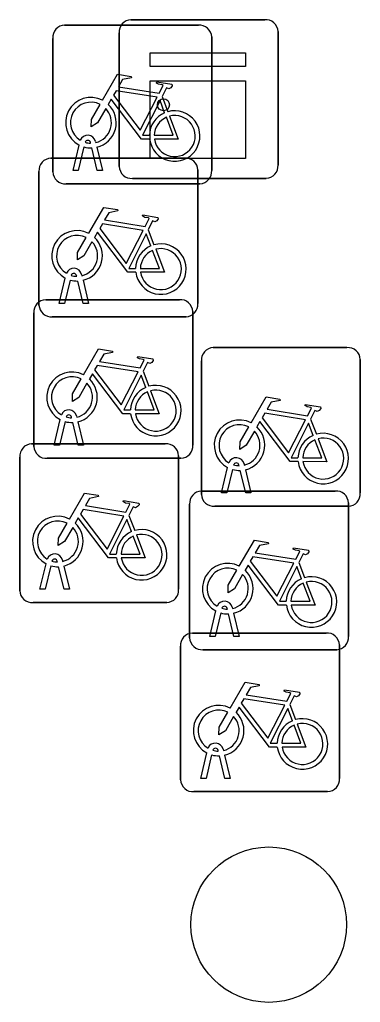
# Model space of a CAD drawing. Extents: x 161848 to 162726, y 385382 to 386521.
# Drawn here: x 162021.72 to 162023.86, y 385626.22 to 385632.41 of the extents above; entities that cross this region are included whole.
import ezdxf

# ---------------------------------------------------------------- set-up
doc = ezdxf.new("R2010")
doc.units = 0
for name, color, linetype in [('IMGEO_Boom', 7, 'Continuous'), ('IMGEO_Fietsenrek', 7, 'Continuous'), ('IMGEO_Kast', 7, 'Continuous')]:
    doc.layers.add(name, color=color, linetype=linetype)

msp = doc.modelspace()

# ---------------------------------------------------------------- linework, layer by layer
at = {"layer": 'IMGEO_Boom'}
msp.add_circle((162023.281, 385626.709), 0.4892, dxfattribs=at)
at = {"layer": 'IMGEO_Fietsenrek'}
for p, q in [((162021.9979, 385632.3735), (162022.8388, 385632.3735)), ((162022.8388, 385632.3735), (162021.9979, 385632.3735)), ((162021.9235, 385631.4489), (162021.9235, 385632.2898)), ((162021.9235, 385632.2898), (162021.9235, 385631.4489)), ((162022.9225, 385632.2991), (162022.9225, 385631.4582)), ((162022.9225, 385631.4582), (162022.9225, 385632.2991)), ((162022.6102, 385631.9232), (162022.6465, 385631.828)), ((162022.1609, 385631.6299), (162022.1599, 385631.6342)), ((162022.1916, 385631.6414), (162022.1934, 385631.6335)), ((162022.0505, 385631.4583), (162022.0888, 385631.6183)), ((162022.1192, 385631.6061), (162022.0839, 385631.4583)), ((162022.202, 385631.4583), (162022.1681, 385631.6)), ((162022.2004, 385631.6043), (162022.2354, 385631.4583)), ((162021.9109, 385631.5355), (162022.7518, 385631.5355)), ((162022.7518, 385631.5355), (162021.9109, 385631.5355)), ((162021.8365, 385630.6109), (162021.8365, 385631.4518)), ((162021.8365, 385631.4518), (162021.8365, 385630.6109)), ((162022.0839, 385631.4583), (162022.0505, 385631.4583)), ((162022.2354, 385631.4583), (162022.202, 385631.4583)), ((162022.8355, 385631.4611), (162022.8355, 385630.6202)), ((162022.8355, 385630.6202), (162022.8355, 385631.4611)), ((162022.8481, 385631.3745), (162022.0072, 385631.3745)), ((162022.0072, 385631.3745), (162022.8481, 385631.3745)), ((162022.5232, 385631.0852), (162022.5595, 385630.99)), ((162021.9635, 385630.6203), (162022.0018, 385630.7803)), ((162022.0322, 385630.7681), (162021.9969, 385630.6203)), ((162022.0739, 385630.7919), (162022.0729, 385630.7962)), ((162022.115, 385630.6203), (162022.0811, 385630.762)), ((162022.1046, 385630.8034), (162022.1064, 385630.7955)), ((162022.1134, 385630.7663), (162022.1484, 385630.6203)), ((162021.8789, 385630.6445), (162022.7198, 385630.6445)), ((162022.7198, 385630.6445), (162021.8789, 385630.6445)), ((162021.9969, 385630.6203), (162021.9635, 385630.6203)), ((162022.1484, 385630.6203), (162022.115, 385630.6203)), ((162021.8045, 385629.7199), (162021.8045, 385630.5608)), ((162021.8045, 385630.5608), (162021.8045, 385629.7199)), ((162022.7611, 385630.5365), (162021.9202, 385630.5365)), ((162021.9202, 385630.5365), (162022.7611, 385630.5365)), ((162022.8035, 385630.5701), (162022.8035, 385629.7292)), ((162022.8035, 385629.7292), (162022.8035, 385630.5701)), ((162022.9319, 385630.3425), (162023.7728, 385630.3425)), ((162023.7728, 385630.3425), (162022.9319, 385630.3425)), ((162023.8565, 385630.2681), (162023.8565, 385629.4272)), ((162023.8565, 385629.4272), (162023.8565, 385630.2681)), ((162022.8575, 385629.4179), (162022.8575, 385630.2588)), ((162022.8575, 385630.2588), (162022.8575, 385629.4179)), ((162022.4912, 385630.1942), (162022.5275, 385630.099)), ((162022.0419, 385629.9009), (162022.0409, 385629.9052)), ((162022.0726, 385629.9124), (162022.0744, 385629.9045)), ((162021.9315, 385629.7293), (162021.9698, 385629.8893)), ((162022.0002, 385629.8771), (162021.9649, 385629.7293)), ((162022.083, 385629.7293), (162022.0491, 385629.871)), ((162022.0814, 385629.8753), (162022.1164, 385629.7293)), ((162023.5442, 385629.8922), (162023.5805, 385629.797)), ((162021.7899, 385629.7365), (162022.6308, 385629.7365)), ((162022.6308, 385629.7365), (162021.7899, 385629.7365)), ((162021.9649, 385629.7293), (162021.9315, 385629.7293)), ((162022.1164, 385629.7293), (162022.083, 385629.7293)), ((162021.7155, 385628.8119), (162021.7155, 385629.6528)), ((162021.7155, 385629.6528), (162021.7155, 385628.8119)), ((162022.7145, 385629.6621), (162022.7145, 385628.8212)), ((162022.7145, 385628.8212), (162022.7145, 385629.6621)), ((162022.7291, 385629.6455), (162021.8882, 385629.6455)), ((162021.8882, 385629.6455), (162022.7291, 385629.6455)), ((162022.9845, 385629.4273), (162023.0228, 385629.5873)), ((162023.0949, 385629.5989), (162023.0939, 385629.6032)), ((162023.1256, 385629.6104), (162023.1274, 385629.6025)), ((162023.0532, 385629.5751), (162023.0179, 385629.4273)), ((162023.136, 385629.4273), (162023.1021, 385629.569)), ((162023.1344, 385629.5733), (162023.1694, 385629.4273)), ((162022.8579, 385629.4395), (162023.6988, 385629.4395)), ((162023.6988, 385629.4395), (162022.8579, 385629.4395)), ((162023.0179, 385629.4273), (162022.9845, 385629.4273)), ((162023.1694, 385629.4273), (162023.136, 385629.4273)), ((162022.7835, 385628.5149), (162022.7835, 385629.3558)), ((162022.7835, 385629.3558), (162022.7835, 385628.5149)), ((162023.7821, 385629.3435), (162022.9412, 385629.3435)), ((162022.9412, 385629.3435), (162023.7821, 385629.3435)), ((162023.7825, 385629.3651), (162023.7825, 385628.5242)), ((162023.7825, 385628.5242), (162023.7825, 385629.3651)), ((162022.4022, 385629.2862), (162022.4385, 385629.191)), ((162021.8425, 385628.8213), (162021.8808, 385628.9813)), ((162021.9112, 385628.9691), (162021.8759, 385628.8213)), ((162021.9529, 385628.9929), (162021.9519, 385628.9972)), ((162021.9836, 385629.0044), (162021.9854, 385628.9965)), ((162021.9924, 385628.9673), (162022.0274, 385628.8213)), ((162023.4702, 385628.9892), (162023.5065, 385628.894)), ((162021.994, 385628.8213), (162021.9601, 385628.963)), ((162021.8759, 385628.8213), (162021.8425, 385628.8213)), ((162022.0274, 385628.8213), (162021.994, 385628.8213)), ((162022.6401, 385628.7375), (162021.7992, 385628.7375)), ((162021.7992, 385628.7375), (162022.6401, 385628.7375)), ((162022.9105, 385628.5243), (162022.9488, 385628.6843)), ((162022.9792, 385628.6721), (162022.9439, 385628.5243)), ((162023.0209, 385628.6959), (162023.0199, 385628.7002)), ((162023.062, 385628.5243), (162023.0281, 385628.666)), ((162023.0516, 385628.7074), (162023.0534, 385628.6995)), ((162023.0604, 385628.6703), (162023.0954, 385628.5243)), ((162022.8009, 385628.5455), (162023.6418, 385628.5455)), ((162023.6418, 385628.5455), (162022.8009, 385628.5455)), ((162022.9439, 385628.5243), (162022.9105, 385628.5243)), ((162023.0954, 385628.5243), (162023.062, 385628.5243)), ((162022.7265, 385627.6209), (162022.7265, 385628.4618)), ((162022.7265, 385628.4618), (162022.7265, 385627.6209)), ((162023.7081, 385628.4405), (162022.8672, 385628.4405)), ((162022.8672, 385628.4405), (162023.7081, 385628.4405)), ((162023.7255, 385628.4711), (162023.7255, 385627.6302)), ((162023.7255, 385627.6302), (162023.7255, 385628.4711)), ((162023.4132, 385628.0952), (162023.4495, 385628)), ((162022.9639, 385627.8019), (162022.9629, 385627.8062)), ((162022.9946, 385627.8134), (162022.9964, 385627.8055)), ((162022.8535, 385627.6303), (162022.8918, 385627.7903)), ((162022.9222, 385627.7781), (162022.8869, 385627.6303)), ((162023.005, 385627.6303), (162022.9711, 385627.772)), ((162023.0034, 385627.7763), (162023.0384, 385627.6303)), ((162022.8869, 385627.6303), (162022.8535, 385627.6303)), ((162023.0384, 385627.6303), (162023.005, 385627.6303)), ((162023.6511, 385627.5465), (162022.8102, 385627.5465)), ((162022.8102, 385627.5465), (162023.6511, 385627.5465))]:
    msp.add_line(p, q, dxfattribs=at)
for points in [[(162022.2361, 385631.9002), (162022.3308, 385632.0637), (162022.417, 385632.0499), (162022.4187, 385632.0412), (162022.3626, 385632.0303), (162022.3364, 385631.985), (162022.5916, 385631.9442)], [(162022.5916, 385631.9442), (162022.6166, 385631.993), (162022.6115, 385631.997), (162022.5883, 385632.0007), (162022.5756, 385632.0082), (162022.5746, 385632.0113), (162022.5768, 385632.0159), (162022.6716, 385632.0008), (162022.6739, 385631.9905), (162022.6645, 385631.9781), (162022.6521, 385631.9717), (162022.6376, 385631.9779), (162022.6102, 385631.9232)], [(162022.5787, 385631.919), (162022.3219, 385631.96), (162022.3052, 385631.9312), (162022.4722, 385631.7109), (162022.5787, 385631.919)], [(162022.5318, 385631.6555), (162022.4821, 385631.6556), (162022.2914, 385631.9073), (162022.2724, 385631.8745)], [(162022.6267, 385631.821), (162022.5974, 385631.8978), (162022.488, 385631.6797), (162022.5307, 385631.6796)], [(162022.2568, 385631.8477), (162022.2052, 385631.7585), (162022.1653, 385631.7325), (162022.1665, 385631.78), (162022.221, 385631.8742)], [(162022.5607, 385631.6795), (162022.6806, 385631.6793), (162022.6374, 385631.7929)], [(162022.6572, 385631.7998), (162022.7122, 385631.6552), (162022.5621, 385631.6555)], [(162022.1491, 385631.0622), (162022.2438, 385631.2257), (162022.33, 385631.2119), (162022.3317, 385631.2032), (162022.2756, 385631.1923), (162022.2494, 385631.147), (162022.5046, 385631.1062)], [(162022.5046, 385631.1062), (162022.5296, 385631.155), (162022.5245, 385631.159), (162022.5013, 385631.1627), (162022.4886, 385631.1702), (162022.4876, 385631.1733), (162022.4898, 385631.1779), (162022.5846, 385631.1628), (162022.5869, 385631.1525), (162022.5775, 385631.1401), (162022.5651, 385631.1337), (162022.5506, 385631.1399), (162022.5232, 385631.0852)], [(162022.4917, 385631.081), (162022.2349, 385631.122), (162022.2182, 385631.0932), (162022.3852, 385630.8729), (162022.4917, 385631.081)], [(162022.1698, 385631.0097), (162022.1182, 385630.9205), (162022.0783, 385630.8945), (162022.0795, 385630.942), (162022.134, 385631.0362)], [(162022.4448, 385630.8175), (162022.3951, 385630.8176), (162022.2044, 385631.0693), (162022.1854, 385631.0365)], [(162022.5397, 385630.983), (162022.5104, 385631.0598), (162022.401, 385630.8417), (162022.4437, 385630.8416)], [(162022.4737, 385630.8415), (162022.5936, 385630.8413), (162022.5504, 385630.9549)], [(162022.5702, 385630.9618), (162022.6252, 385630.8172), (162022.4751, 385630.8175)], [(162022.1171, 385630.1712), (162022.2118, 385630.3347), (162022.298, 385630.3209), (162022.2997, 385630.3122), (162022.2436, 385630.3013), (162022.2174, 385630.256), (162022.4726, 385630.2152)], [(162022.4726, 385630.2152), (162022.4976, 385630.264), (162022.4925, 385630.268), (162022.4693, 385630.2717), (162022.4566, 385630.2792), (162022.4556, 385630.2823), (162022.4578, 385630.2869), (162022.5526, 385630.2718), (162022.5549, 385630.2615), (162022.5455, 385630.2491), (162022.5331, 385630.2427), (162022.5186, 385630.2489), (162022.4912, 385630.1942)], [(162022.4597, 385630.19), (162022.2029, 385630.231), (162022.1862, 385630.2022), (162022.3532, 385629.9819), (162022.4597, 385630.19)], [(162022.1378, 385630.1187), (162022.0862, 385630.0295), (162022.0463, 385630.0035), (162022.0475, 385630.051), (162022.102, 385630.1452)], [(162022.4128, 385629.9265), (162022.3631, 385629.9266), (162022.1724, 385630.1783), (162022.1534, 385630.1455)], [(162022.5077, 385630.092), (162022.4784, 385630.1688), (162022.369, 385629.9507), (162022.4117, 385629.9506)], [(162022.4417, 385629.9505), (162022.5616, 385629.9503), (162022.5184, 385630.0639)], [(162022.5382, 385630.0708), (162022.5932, 385629.9262), (162022.4431, 385629.9265)], [(162023.1701, 385629.8692), (162023.2648, 385630.0327), (162023.351, 385630.0189), (162023.3527, 385630.0102), (162023.2966, 385629.9993), (162023.2704, 385629.954), (162023.5256, 385629.9132)], [(162023.5256, 385629.9132), (162023.5506, 385629.962), (162023.5455, 385629.966), (162023.5223, 385629.9697), (162023.5096, 385629.9772), (162023.5086, 385629.9803), (162023.5108, 385629.9849), (162023.6056, 385629.9698), (162023.6079, 385629.9595), (162023.5985, 385629.9471), (162023.5861, 385629.9407), (162023.5716, 385629.9469), (162023.5442, 385629.8922)], [(162023.5127, 385629.888), (162023.2559, 385629.929), (162023.2392, 385629.9002), (162023.4062, 385629.6799), (162023.5127, 385629.888)], [(162023.1908, 385629.8167), (162023.1392, 385629.7275), (162023.0993, 385629.7015), (162023.1005, 385629.749), (162023.155, 385629.8432)], [(162023.4658, 385629.6245), (162023.4161, 385629.6246), (162023.2254, 385629.8763), (162023.2064, 385629.8435)], [(162023.5607, 385629.79), (162023.5314, 385629.8668), (162023.422, 385629.6487), (162023.4647, 385629.6486)], [(162023.4947, 385629.6485), (162023.6146, 385629.6483), (162023.5714, 385629.7619)], [(162023.5912, 385629.7688), (162023.6462, 385629.6242), (162023.4961, 385629.6245)], [(162022.0281, 385629.2632), (162022.1228, 385629.4267), (162022.209, 385629.4129), (162022.2107, 385629.4042), (162022.1546, 385629.3933), (162022.1284, 385629.348), (162022.3836, 385629.3072)], [(162022.3836, 385629.3072), (162022.4086, 385629.356), (162022.4035, 385629.36), (162022.3803, 385629.3637), (162022.3676, 385629.3712), (162022.3666, 385629.3743), (162022.3688, 385629.3789), (162022.4636, 385629.3638), (162022.4659, 385629.3535), (162022.4565, 385629.3411), (162022.4441, 385629.3347), (162022.4296, 385629.3409), (162022.4022, 385629.2862)], [(162022.3707, 385629.282), (162022.1139, 385629.323), (162022.0972, 385629.2942), (162022.2642, 385629.0739), (162022.3707, 385629.282)], [(162022.0488, 385629.2107), (162021.9972, 385629.1215), (162021.9573, 385629.0955), (162021.9585, 385629.143), (162022.013, 385629.2372)], [(162022.3238, 385629.0185), (162022.2741, 385629.0186), (162022.0834, 385629.2703), (162022.0644, 385629.2375)], [(162022.4187, 385629.184), (162022.3894, 385629.2608), (162022.28, 385629.0427), (162022.3227, 385629.0426)], [(162022.3527, 385629.0425), (162022.4726, 385629.0423), (162022.4294, 385629.1559)], [(162022.4492, 385629.1628), (162022.5042, 385629.0182), (162022.3541, 385629.0185)], [(162023.0961, 385628.9662), (162023.1908, 385629.1297), (162023.277, 385629.1159), (162023.2787, 385629.1072), (162023.2226, 385629.0963), (162023.1964, 385629.051), (162023.4516, 385629.0102)], [(162023.4516, 385629.0102), (162023.4766, 385629.059), (162023.4715, 385629.063), (162023.4483, 385629.0667), (162023.4356, 385629.0742), (162023.4346, 385629.0773), (162023.4368, 385629.0819), (162023.5316, 385629.0668), (162023.5339, 385629.0565), (162023.5245, 385629.0441), (162023.5121, 385629.0377), (162023.4976, 385629.0439), (162023.4702, 385628.9892)], [(162023.3918, 385628.7215), (162023.3421, 385628.7216), (162023.1514, 385628.9733), (162023.1324, 385628.9405)], [(162023.4387, 385628.985), (162023.1819, 385629.026), (162023.1652, 385628.9972), (162023.3322, 385628.7769), (162023.4387, 385628.985)], [(162023.1168, 385628.9137), (162023.0652, 385628.8245), (162023.0253, 385628.7985), (162023.0265, 385628.846), (162023.081, 385628.9402)], [(162023.4867, 385628.887), (162023.4574, 385628.9638), (162023.348, 385628.7457), (162023.3907, 385628.7456)], [(162023.4207, 385628.7455), (162023.5406, 385628.7453), (162023.4974, 385628.8589)], [(162023.5172, 385628.8658), (162023.5722, 385628.7212), (162023.4221, 385628.7215)], [(162023.0391, 385628.0722), (162023.1338, 385628.2357), (162023.22, 385628.2219), (162023.2217, 385628.2132), (162023.1656, 385628.2023), (162023.1394, 385628.157), (162023.3946, 385628.1162)], [(162023.3946, 385628.1162), (162023.4196, 385628.165), (162023.4145, 385628.169), (162023.3913, 385628.1727), (162023.3786, 385628.1802), (162023.3776, 385628.1833), (162023.3798, 385628.1879), (162023.4746, 385628.1728), (162023.4769, 385628.1625), (162023.4675, 385628.1501), (162023.4551, 385628.1437), (162023.4406, 385628.1499), (162023.4132, 385628.0952)], [(162023.3817, 385628.091), (162023.1249, 385628.132), (162023.1082, 385628.1032), (162023.2752, 385627.8829), (162023.3817, 385628.091)], [(162023.0598, 385628.0197), (162023.0082, 385627.9305), (162022.9683, 385627.9045), (162022.9695, 385627.952), (162023.024, 385628.0462)], [(162023.3348, 385627.8275), (162023.2851, 385627.8276), (162023.0944, 385628.0793), (162023.0754, 385628.0465)], [(162023.4297, 385627.993), (162023.4004, 385628.0698), (162023.291, 385627.8517), (162023.3337, 385627.8516)], [(162023.3637, 385627.8515), (162023.4836, 385627.8513), (162023.4404, 385627.9649)], [(162023.4602, 385627.9718), (162023.5152, 385627.8272), (162023.3651, 385627.8275)]]:
    msp.add_lwpolyline(points, dxfattribs=at)
for centre, radius, start, end in [((162022.0012, 385632.2956), 0.0779, 92.4484, 184.28452), ((162022.0012, 385632.2956), 0.0779, 92.4484, 184.28452), ((162022.8446, 385632.2958), 0.0779, 2.4484, 94.28452), ((162022.8446, 385632.2958), 0.0779, 2.4484, 94.28452), ((162022.1631, 385631.7589), 0.159, 62.67661, 242.13685), ((162022.1631, 385631.7589), 0.129, 63.31916, 238.90302), ((162022.1631, 385631.7589), 0.129, 283.60429, 43.43025), ((162022.1631, 385631.7589), 0.159, 283.5766, 46.60424), ((162022.6897, 385631.6749), 0.159, 113.3408, 178.32165), ((162022.6897, 385631.6749), 0.159, 187.0065, 105.77075), ((162022.6897, 385631.6749), 0.129, 113.92302, 177.95563), ((162022.6897, 385631.6749), 0.129, 188.67146, 104.58832), ((162022.1429, 385631.6303), 0.0499, 12.8025, 158.69338), ((162022.1429, 385631.6303), 0.0174, 12.8025, 163.45023), ((162022.1631, 385631.7589), 0.129, 253.41502, 269.02044), ((162022.1631, 385631.7589), 0.159, 253.99666, 271.78671), ((162021.9142, 385631.4576), 0.0779, 92.4484, 184.28452), ((162021.9142, 385631.4576), 0.0779, 92.4484, 184.28452), ((162022.7576, 385631.4578), 0.0779, 2.4484, 94.28452), ((162022.7576, 385631.4578), 0.0779, 2.4484, 94.28452), ((162022.0014, 385631.4522), 0.0779, 182.4484, 274.28452), ((162022.0014, 385631.4522), 0.0779, 182.4484, 274.28452), ((162022.8448, 385631.4524), 0.0779, 272.4484, 4.28452), ((162022.8448, 385631.4524), 0.0779, 272.4484, 4.28452), ((162022.0761, 385630.9209), 0.159, 62.67661, 242.13685), ((162022.0761, 385630.9209), 0.129, 63.31916, 238.90302), ((162022.0761, 385630.9209), 0.129, 283.60429, 43.43025), ((162022.0761, 385630.9209), 0.159, 283.5766, 46.60424), ((162022.6027, 385630.8369), 0.159, 113.3408, 178.32165), ((162022.6027, 385630.8369), 0.159, 187.0065, 105.77075), ((162022.6027, 385630.8369), 0.129, 113.92302, 177.95563), ((162022.6027, 385630.8369), 0.129, 188.67146, 104.58832), ((162022.0559, 385630.7923), 0.0499, 12.8025, 158.69338), ((162022.0761, 385630.9209), 0.159, 253.99666, 271.78671), ((162022.0559, 385630.7923), 0.0174, 12.8025, 163.45023), ((162022.0761, 385630.9209), 0.129, 253.41502, 269.02044), ((162021.8822, 385630.5666), 0.0779, 92.4484, 184.28452), ((162021.8822, 385630.5666), 0.0779, 92.4484, 184.28452), ((162022.7256, 385630.5668), 0.0779, 2.4484, 94.28452), ((162022.7256, 385630.5668), 0.0779, 2.4484, 94.28452), ((162021.9144, 385630.6142), 0.0779, 182.4484, 274.28452), ((162021.9144, 385630.6142), 0.0779, 182.4484, 274.28452), ((162022.7578, 385630.6144), 0.0779, 272.4484, 4.28452), ((162022.7578, 385630.6144), 0.0779, 272.4484, 4.28452), ((162022.9352, 385630.2646), 0.0779, 92.4484, 184.28452), ((162022.9352, 385630.2646), 0.0779, 92.4484, 184.28452), ((162023.7786, 385630.2648), 0.0779, 2.4484, 94.28452), ((162023.7786, 385630.2648), 0.0779, 2.4484, 94.28452), ((162022.0441, 385630.0299), 0.159, 62.67661, 242.13685), ((162022.0441, 385630.0299), 0.129, 63.31916, 238.90302), ((162022.0441, 385630.0299), 0.159, 283.5766, 46.60424), ((162022.0441, 385630.0299), 0.129, 283.60429, 43.43025), ((162022.5707, 385629.9459), 0.159, 113.3408, 178.32165), ((162022.5707, 385629.9459), 0.159, 187.0065, 105.77075), ((162022.5707, 385629.9459), 0.129, 113.92302, 177.95563), ((162022.5707, 385629.9459), 0.129, 188.67146, 104.58832), ((162022.0239, 385629.9013), 0.0499, 12.8025, 158.69338), ((162022.0239, 385629.9013), 0.0174, 12.8025, 163.45023), ((162022.0441, 385630.0299), 0.129, 253.41502, 269.02044), ((162022.0441, 385630.0299), 0.159, 253.99666, 271.78671), ((162023.0971, 385629.7279), 0.159, 62.67661, 242.13685), ((162023.0971, 385629.7279), 0.129, 63.31916, 238.90302), ((162023.0971, 385629.7279), 0.159, 283.5766, 46.60424), ((162023.0971, 385629.7279), 0.129, 283.60429, 43.43025), ((162023.6237, 385629.6439), 0.159, 113.3408, 178.32165), ((162023.6237, 385629.6439), 0.159, 187.0065, 105.77075), ((162023.6237, 385629.6439), 0.129, 188.67146, 104.58832), ((162021.7932, 385629.6586), 0.0779, 92.4484, 184.28452), ((162021.7932, 385629.6586), 0.0779, 92.4484, 184.28452), ((162021.8824, 385629.7232), 0.0779, 182.4484, 274.28452), ((162021.8824, 385629.7232), 0.0779, 182.4484, 274.28452), ((162022.6366, 385629.6588), 0.0779, 2.4484, 94.28452), ((162022.6366, 385629.6588), 0.0779, 2.4484, 94.28452), ((162022.7258, 385629.7234), 0.0779, 272.4484, 4.28452), ((162022.7258, 385629.7234), 0.0779, 272.4484, 4.28452), ((162023.6237, 385629.6439), 0.129, 113.92302, 177.95563), ((162023.0769, 385629.5993), 0.0499, 12.8025, 158.69338), ((162023.0769, 385629.5993), 0.0174, 12.8025, 163.45023), ((162023.0971, 385629.7279), 0.129, 253.41502, 269.02044), ((162023.0971, 385629.7279), 0.159, 253.99666, 271.78671), ((162022.8612, 385629.3616), 0.0779, 92.4484, 184.28452), ((162022.8612, 385629.3616), 0.0779, 92.4484, 184.28452), ((162022.9354, 385629.4212), 0.0779, 182.4484, 274.28452), ((162022.9354, 385629.4212), 0.0779, 182.4484, 274.28452), ((162023.7046, 385629.3618), 0.0779, 2.4484, 94.28452), ((162023.7046, 385629.3618), 0.0779, 2.4484, 94.28452), ((162023.7788, 385629.4214), 0.0779, 272.4484, 4.28452), ((162023.7788, 385629.4214), 0.0779, 272.4484, 4.28452), ((162021.9551, 385629.1219), 0.159, 62.67661, 242.13685), ((162021.9551, 385629.1219), 0.129, 63.31916, 238.90302), ((162021.9551, 385629.1219), 0.159, 283.5766, 46.60424), ((162021.9551, 385629.1219), 0.129, 283.60429, 43.43025), ((162022.4817, 385629.0379), 0.159, 113.3408, 178.32165), ((162022.4817, 385629.0379), 0.159, 187.0065, 105.77075), ((162022.4817, 385629.0379), 0.129, 113.92302, 177.95563), ((162022.4817, 385629.0379), 0.129, 188.67146, 104.58832), ((162021.9349, 385628.9933), 0.0499, 12.8025, 158.69338), ((162021.9551, 385629.1219), 0.159, 253.99666, 271.78671), ((162021.9349, 385628.9933), 0.0174, 12.8025, 163.45023), ((162021.9551, 385629.1219), 0.129, 253.41502, 269.02044), ((162023.0231, 385628.8249), 0.159, 62.67661, 242.13685), ((162023.0231, 385628.8249), 0.129, 63.31916, 238.90302), ((162023.0231, 385628.8249), 0.129, 283.60429, 43.43025), ((162023.0231, 385628.8249), 0.159, 283.5766, 46.60424), ((162023.5497, 385628.7409), 0.159, 113.3408, 178.32165), ((162023.5497, 385628.7409), 0.159, 187.0065, 105.77075), ((162023.5497, 385628.7409), 0.129, 113.92302, 177.95563), ((162023.5497, 385628.7409), 0.129, 188.67146, 104.58832), ((162021.7934, 385628.8152), 0.0779, 182.4484, 274.28452), ((162021.7934, 385628.8152), 0.0779, 182.4484, 274.28452), ((162022.6368, 385628.8154), 0.0779, 272.4484, 4.28452), ((162022.6368, 385628.8154), 0.0779, 272.4484, 4.28452), ((162023.0029, 385628.6963), 0.0499, 12.8025, 158.69338), ((162023.0231, 385628.8249), 0.159, 253.99666, 271.78671), ((162023.0029, 385628.6963), 0.0174, 12.8025, 163.45023), ((162023.0231, 385628.8249), 0.129, 253.41502, 269.02044), ((162022.8042, 385628.4676), 0.0779, 92.4484, 184.28452), ((162022.8042, 385628.4676), 0.0779, 92.4484, 184.28452), ((162023.6476, 385628.4678), 0.0779, 2.4484, 94.28452), ((162023.6476, 385628.4678), 0.0779, 2.4484, 94.28452), ((162022.8614, 385628.5182), 0.0779, 182.4484, 274.28452), ((162022.8614, 385628.5182), 0.0779, 182.4484, 274.28452), ((162023.7048, 385628.5184), 0.0779, 272.4484, 4.28452), ((162023.7048, 385628.5184), 0.0779, 272.4484, 4.28452), ((162022.9661, 385627.9309), 0.159, 62.67661, 242.13685), ((162022.9661, 385627.9309), 0.129, 63.31916, 238.90302), ((162022.9661, 385627.9309), 0.159, 283.5766, 46.60424), ((162022.9661, 385627.9309), 0.129, 283.60429, 43.43025), ((162023.4927, 385627.8469), 0.159, 113.3408, 178.32165), ((162023.4927, 385627.8469), 0.159, 187.0065, 105.77075), ((162023.4927, 385627.8469), 0.129, 113.92302, 177.95563), ((162023.4927, 385627.8469), 0.129, 188.67146, 104.58832), ((162022.9459, 385627.8023), 0.0499, 12.8025, 158.69338), ((162022.9459, 385627.8023), 0.0174, 12.8025, 163.45023), ((162022.9661, 385627.9309), 0.129, 253.41502, 269.02044), ((162022.9661, 385627.9309), 0.159, 253.99666, 271.78671), ((162022.8044, 385627.6242), 0.0779, 182.4484, 274.28452), ((162022.8044, 385627.6242), 0.0779, 182.4484, 274.28452), ((162023.6478, 385627.6244), 0.0779, 272.4484, 4.28452), ((162023.6478, 385627.6244), 0.0779, 272.4484, 4.28452)]:
    msp.add_arc(centre, radius, start, end, dxfattribs=at)
at = {"layer": 'IMGEO_Kast'}
for p, q in [((162022.4149, 385632.4075), (162023.2558, 385632.4075)), ((162023.2558, 385632.4075), (162022.4149, 385632.4075)), ((162022.3405, 385631.4829), (162022.3405, 385632.3238)), ((162022.3405, 385632.3238), (162022.3405, 385631.4829)), ((162023.3395, 385632.3331), (162023.3395, 385631.4922)), ((162023.3395, 385631.4922), (162023.3395, 385632.3331)), ((162023.2651, 385631.4085), (162022.4242, 385631.4085)), ((162022.4242, 385631.4085), (162023.2651, 385631.4085))]:
    msp.add_line(p, q, dxfattribs=at)
for points in [[(162022.5353, 385632.198), (162023.1353, 385632.198), (162023.1353, 385632.1125), (162022.5353, 385632.1125), (162022.5353, 385632.198)], [(162022.5353, 385632.0233), (162023.1353, 385632.0233), (162023.1353, 385631.5343), (162022.5353, 385631.5343), (162022.5353, 385632.0233)]]:
    msp.add_lwpolyline(points, dxfattribs=at)
msp.add_circle((162022.619, 385631.8717), 0.0377, dxfattribs=at)
for centre, start, end in [((162022.4182, 385632.3296), 92.4484, 184.28452), ((162022.4182, 385632.3296), 92.4484, 184.28452), ((162023.2616, 385632.3298), 2.4484, 94.28452), ((162023.2616, 385632.3298), 2.4484, 94.28452), ((162022.4184, 385631.4862), 182.4484, 274.28452), ((162022.4184, 385631.4862), 182.4484, 274.28452), ((162023.2618, 385631.4864), 272.4484, 4.28452), ((162023.2618, 385631.4864), 272.4484, 4.28452)]:
    msp.add_arc(centre, 0.0779, start, end, dxfattribs=at)

doc.saveas('drawing.dxf')
